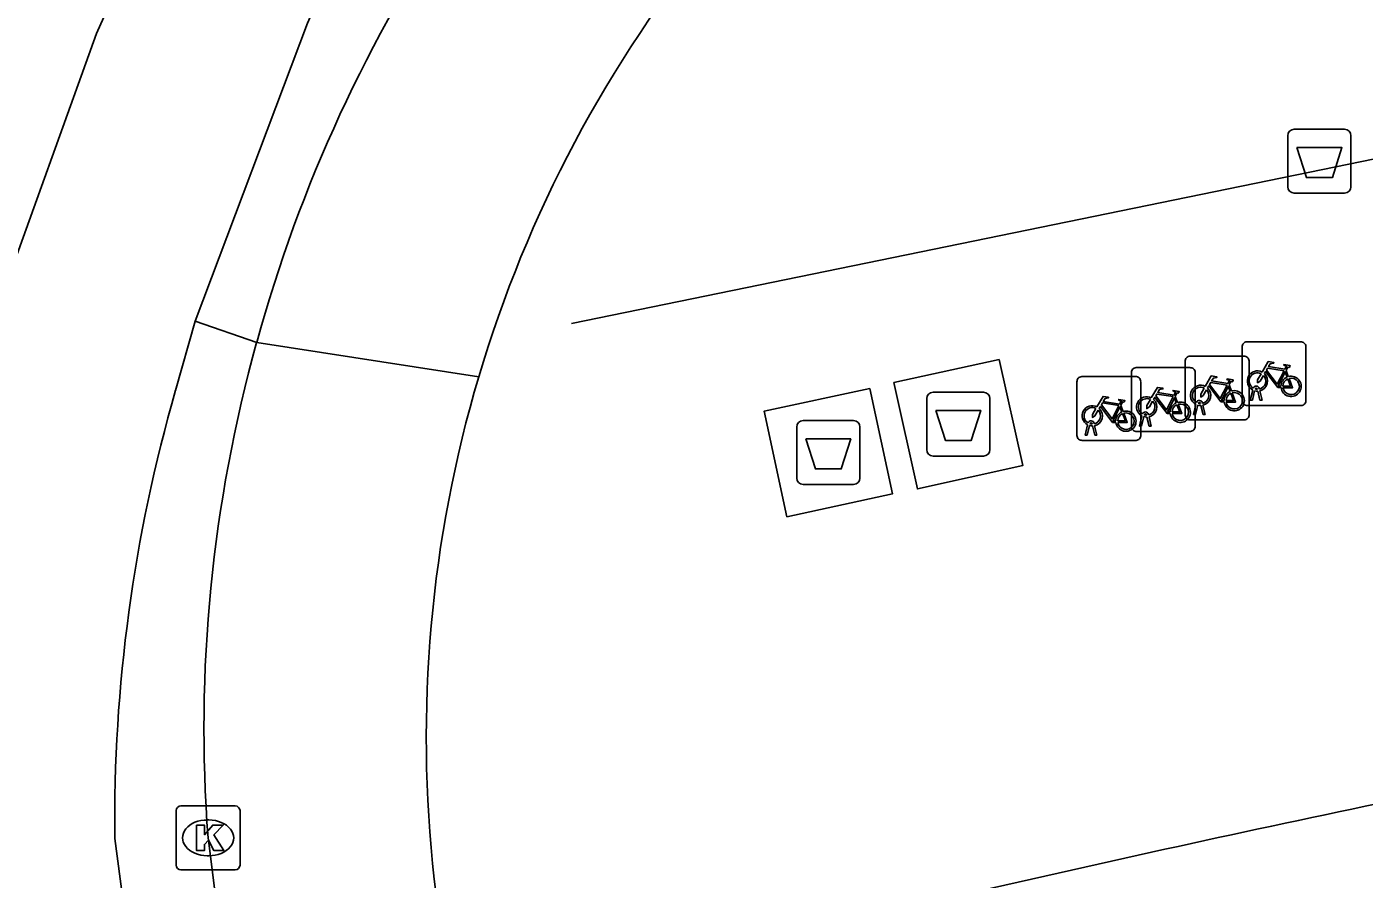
# Model space of a CAD drawing. Extents: x 161084 to 161928, y 385355 to 386522.
# Drawn here: x 161118.02 to 161138.98, y 386431.66 to 386445.02 of the extents above; entities that cross this region are included whole.
import ezdxf

# ---------------------------------------------------------------- set-up
doc = ezdxf.new("R2010")
doc.units = 0
for name, color, linetype in [('IMGEO_Afval_apart_plaats', 7, 'Continuous'), ('IMGEO_Afvalbak', 7, 'Continuous'), ('IMGEO_Fietsenrek', 7, 'Continuous'), ('IMGEO_Fietspad_gesloten', 7, 'Continuous'), ('IMGEO_Kolk', 7, 'Continuous'), ('IMGEO_Lijnafwatering', 7, 'Continuous'), ('IMGEO_Pand', 7, 'Continuous'), ('IMGEO_Rijbaan_lokaal_open', 7, 'Continuous'), ('IMGEO_Voetpad_gesloten', 7, 'Continuous'), ('IMGEO_Voetpad_open', 7, 'Continuous')]:
    doc.layers.add(name, color=color, linetype=linetype)

msp = doc.modelspace()

# ---------------------------------------------------------------- linework, layer by layer
at = {"layer": 'IMGEO_Afval_apart_plaats'}
for p, q in [((161132.223, 386439.288), (161133.013, 386439.288)), ((161133.013, 386439.288), (161132.223, 386439.288)), ((161132.123, 386438.388), (161132.123, 386439.188)), ((161132.123, 386439.188), (161132.123, 386438.388)), ((161133.113, 386439.188), (161133.113, 386438.388)), ((161133.113, 386438.388), (161133.113, 386439.188)), ((161130.087, 386437.942), (161130.087, 386438.742)), ((161130.087, 386438.742), (161130.087, 386437.942)), ((161130.187, 386438.842), (161130.977, 386438.842)), ((161130.977, 386438.842), (161130.187, 386438.842)), ((161131.077, 386438.742), (161131.077, 386437.942)), ((161131.077, 386437.942), (161131.077, 386438.742)), ((161133.013, 386438.288), (161132.223, 386438.288)), ((161132.223, 386438.288), (161133.013, 386438.288)), ((161130.977, 386437.842), (161130.187, 386437.842)), ((161130.187, 386437.842), (161130.977, 386437.842))]:
    msp.add_line(p, q, dxfattribs=at)
for points in [[(161132.266, 386439.002), (161132.97, 386439.002), (161132.821, 386438.532), (161132.415, 386438.532), (161132.266, 386439.002)], [(161130.23, 386438.556), (161130.934, 386438.556), (161130.785, 386438.086), (161130.379, 386438.086), (161130.23, 386438.556)]]:
    msp.add_lwpolyline(points, dxfattribs=at)
for centre, start, end in [((161132.223, 386439.188), 90, 180), ((161132.223, 386439.188), 90, 180), ((161133.013, 386439.188), 0, 90), ((161133.013, 386439.188), 360, 90), ((161130.187, 386438.742), 90, 180), ((161130.187, 386438.742), 90, 180), ((161130.977, 386438.742), 0, 90), ((161130.977, 386438.742), 360, 90), ((161132.223, 386438.388), 180, 270), ((161132.223, 386438.388), 180, 270), ((161133.013, 386438.388), 270, 0), ((161133.013, 386438.388), 270, 0), ((161130.187, 386437.942), 180, 270), ((161130.187, 386437.942), 180, 270), ((161130.977, 386437.942), 270, 0), ((161130.977, 386437.942), 270, 0)]:
    msp.add_arc(centre, 0.1, start, end, dxfattribs=at)
at = {"layer": 'IMGEO_Afvalbak'}
for p, q in [((161137.78, 386442.508), (161137.78, 386443.308)), ((161137.78, 386443.308), (161137.78, 386442.508)), ((161137.88, 386443.408), (161138.67, 386443.408)), ((161138.67, 386443.408), (161137.88, 386443.408)), ((161138.77, 386443.308), (161138.77, 386442.508)), ((161138.77, 386442.508), (161138.77, 386443.308)), ((161138.67, 386442.408), (161137.88, 386442.408)), ((161137.88, 386442.408), (161138.67, 386442.408))]:
    msp.add_line(p, q, dxfattribs=at)
msp.add_lwpolyline([(161137.923, 386443.122), (161138.627, 386443.122), (161138.478, 386442.652), (161138.072, 386442.652), (161137.923, 386443.122)], dxfattribs=at)
for centre, start, end in [((161137.88, 386443.308), 90, 180), ((161137.88, 386443.308), 90, 180), ((161138.67, 386443.308), 0, 90), ((161138.67, 386443.308), 360, 90), ((161137.88, 386442.508), 180, 270), ((161137.88, 386442.508), 180, 270), ((161138.67, 386442.508), 270, 0), ((161138.67, 386442.508), 270, 0)]:
    msp.add_arc(centre, 0.1, start, end, dxfattribs=at)
at = {"layer": 'IMGEO_Fietsenrek'}
for p, q in [((161137.065, 386439.153), (161137.065, 386439.994)), ((161137.065, 386439.994), (161137.065, 386439.153)), ((161137.14, 386440.078), (161137.981, 386440.078)), ((161137.981, 386440.078), (161137.14, 386440.078)), ((161138.065, 386440.003), (161138.065, 386439.162)), ((161138.065, 386439.162), (161138.065, 386440.003)), ((161136.174, 386438.928), (161136.174, 386439.769)), ((161136.174, 386439.769), (161136.174, 386438.928)), ((161136.249, 386439.853), (161137.09, 386439.853)), ((161137.09, 386439.853), (161136.249, 386439.853)), ((161137.174, 386439.778), (161137.174, 386438.937)), ((161137.174, 386438.937), (161137.174, 386439.778)), ((161134.552, 386439.533), (161135.393, 386439.533)), ((161135.393, 386439.533), (161134.552, 386439.533)), ((161135.329, 386438.748), (161135.329, 386439.589)), ((161135.329, 386439.589), (161135.329, 386438.748)), ((161135.404, 386439.673), (161136.245, 386439.673)), ((161136.245, 386439.673), (161135.404, 386439.673)), ((161136.329, 386439.598), (161136.329, 386438.757)), ((161136.329, 386438.757), (161136.329, 386439.598)), ((161137.752, 386439.627), (161137.788, 386439.532)), ((161134.477, 386438.608), (161134.477, 386439.449)), ((161134.477, 386439.449), (161134.477, 386438.608)), ((161135.477, 386439.458), (161135.477, 386438.617)), ((161135.477, 386438.617), (161135.477, 386439.458)), ((161136.861, 386439.402), (161136.897, 386439.307)), ((161137.192, 386439.162), (161137.231, 386439.322)), ((161137.261, 386439.31), (161137.226, 386439.162)), ((161137.303, 386439.334), (161137.302, 386439.338)), ((161137.344, 386439.162), (161137.31, 386439.304)), ((161137.334, 386439.345), (161137.335, 386439.338)), ((161137.342, 386439.308), (161137.377, 386439.162)), ((161135.164, 386439.082), (161135.2, 386438.987)), ((161136.016, 386439.222), (161136.052, 386439.127)), ((161136.301, 386438.937), (161136.34, 386439.097)), ((161136.37, 386439.085), (161136.335, 386438.937)), ((161136.412, 386439.109), (161136.411, 386439.113)), ((161136.453, 386438.937), (161136.419, 386439.079)), ((161136.443, 386439.12), (161136.444, 386439.113)), ((161136.451, 386439.083), (161136.486, 386438.937)), ((161137.99, 386439.078), (161137.149, 386439.078)), ((161137.149, 386439.078), (161137.99, 386439.078)), ((161137.226, 386439.162), (161137.192, 386439.162)), ((161137.377, 386439.162), (161137.344, 386439.162)), ((161135.456, 386438.757), (161135.495, 386438.917)), ((161135.525, 386438.905), (161135.49, 386438.757)), ((161135.567, 386438.929), (161135.566, 386438.933)), ((161135.608, 386438.757), (161135.574, 386438.899)), ((161135.598, 386438.94), (161135.599, 386438.933)), ((161135.606, 386438.903), (161135.641, 386438.757)), ((161137.099, 386438.853), (161136.258, 386438.853)), ((161136.258, 386438.853), (161137.099, 386438.853)), ((161136.335, 386438.937), (161136.301, 386438.937)), ((161136.486, 386438.937), (161136.453, 386438.937)), ((161134.604, 386438.617), (161134.643, 386438.777)), ((161134.673, 386438.765), (161134.638, 386438.617)), ((161134.715, 386438.789), (161134.714, 386438.793)), ((161134.756, 386438.617), (161134.722, 386438.759)), ((161134.746, 386438.8), (161134.747, 386438.793)), ((161134.754, 386438.763), (161134.789, 386438.617)), ((161136.254, 386438.673), (161135.413, 386438.673)), ((161135.413, 386438.673), (161136.254, 386438.673)), ((161135.49, 386438.757), (161135.456, 386438.757)), ((161135.641, 386438.757), (161135.608, 386438.757)), ((161135.402, 386438.533), (161134.561, 386438.533)), ((161134.561, 386438.533), (161135.402, 386438.533)), ((161134.638, 386438.617), (161134.604, 386438.617)), ((161134.789, 386438.617), (161134.756, 386438.617))]:
    msp.add_line(p, q, dxfattribs=at)
for points in [[(161137.378, 386439.604), (161137.473, 386439.768), (161137.559, 386439.754), (161137.561, 386439.745), (161137.505, 386439.734), (161137.478, 386439.689), (161137.734, 386439.648)], [(161137.734, 386439.648), (161137.759, 386439.697), (161137.753, 386439.701), (161137.73, 386439.705), (161137.718, 386439.712), (161137.717, 386439.715), (161137.719, 386439.72), (161137.814, 386439.705), (161137.816, 386439.695), (161137.806, 386439.682), (161137.794, 386439.676), (161137.78, 386439.682), (161137.752, 386439.627)], [(161136.487, 386439.379), (161136.582, 386439.543), (161136.668, 386439.529), (161136.67, 386439.52), (161136.614, 386439.509), (161136.587, 386439.464), (161136.843, 386439.423)], [(161136.843, 386439.423), (161136.868, 386439.472), (161136.862, 386439.476), (161136.839, 386439.48), (161136.827, 386439.487), (161136.826, 386439.49), (161136.828, 386439.495), (161136.923, 386439.48), (161136.925, 386439.47), (161136.915, 386439.457), (161136.903, 386439.451), (161136.889, 386439.457), (161136.861, 386439.402)], [(161137.399, 386439.552), (161137.347, 386439.462), (161137.307, 386439.437), (161137.308, 386439.484), (161137.363, 386439.578)], [(161137.674, 386439.36), (161137.624, 386439.36), (161137.433, 386439.611), (161137.414, 386439.579)], [(161137.721, 386439.623), (161137.464, 386439.664), (161137.447, 386439.635), (161137.614, 386439.415), (161137.721, 386439.623)], [(161137.769, 386439.525), (161137.739, 386439.602), (161137.63, 386439.384), (161137.673, 386439.384)], [(161137.703, 386439.384), (161137.823, 386439.383), (161137.779, 386439.497)], [(161137.799, 386439.504), (161137.854, 386439.359), (161137.704, 386439.359)], [(161135.642, 386439.199), (161135.737, 386439.363), (161135.823, 386439.349), (161135.825, 386439.34), (161135.769, 386439.329), (161135.742, 386439.284), (161135.998, 386439.243)], [(161135.998, 386439.243), (161136.023, 386439.292), (161136.017, 386439.296), (161135.994, 386439.3), (161135.982, 386439.307), (161135.981, 386439.31), (161135.983, 386439.315), (161136.078, 386439.3), (161136.08, 386439.29), (161136.07, 386439.277), (161136.058, 386439.271), (161136.044, 386439.277), (161136.016, 386439.222)], [(161136.508, 386439.327), (161136.456, 386439.237), (161136.416, 386439.212), (161136.417, 386439.259), (161136.472, 386439.353)], [(161136.783, 386439.135), (161136.733, 386439.135), (161136.542, 386439.386), (161136.523, 386439.354)], [(161136.83, 386439.398), (161136.573, 386439.439), (161136.556, 386439.41), (161136.723, 386439.19), (161136.83, 386439.398)], [(161136.878, 386439.3), (161136.848, 386439.377), (161136.739, 386439.159), (161136.782, 386439.159)], [(161136.812, 386439.159), (161136.932, 386439.158), (161136.888, 386439.272)], [(161136.908, 386439.279), (161136.963, 386439.134), (161136.813, 386439.134)], [(161134.79, 386439.059), (161134.885, 386439.223), (161134.971, 386439.209), (161134.973, 386439.2), (161134.917, 386439.189), (161134.89, 386439.144), (161135.146, 386439.103)], [(161135.086, 386438.815), (161135.036, 386438.815), (161134.845, 386439.066), (161134.826, 386439.034)], [(161135.133, 386439.078), (161134.876, 386439.119), (161134.859, 386439.09), (161135.026, 386438.87), (161135.133, 386439.078)], [(161135.181, 386438.98), (161135.151, 386439.057), (161135.042, 386438.839), (161135.085, 386438.839)], [(161135.146, 386439.103), (161135.171, 386439.152), (161135.165, 386439.156), (161135.142, 386439.16), (161135.13, 386439.167), (161135.129, 386439.17), (161135.131, 386439.175), (161135.226, 386439.16), (161135.228, 386439.15), (161135.218, 386439.137), (161135.206, 386439.131), (161135.192, 386439.137), (161135.164, 386439.082)], [(161135.663, 386439.147), (161135.611, 386439.057), (161135.571, 386439.032), (161135.572, 386439.079), (161135.627, 386439.173)], [(161135.938, 386438.955), (161135.888, 386438.955), (161135.697, 386439.206), (161135.678, 386439.174)], [(161135.985, 386439.218), (161135.728, 386439.259), (161135.711, 386439.23), (161135.878, 386439.01), (161135.985, 386439.218)], [(161136.033, 386439.12), (161136.003, 386439.197), (161135.894, 386438.979), (161135.937, 386438.979)], [(161135.967, 386438.979), (161136.087, 386438.978), (161136.043, 386439.092)], [(161136.063, 386439.099), (161136.118, 386438.954), (161135.968, 386438.954)], [(161134.811, 386439.007), (161134.759, 386438.917), (161134.719, 386438.892), (161134.72, 386438.939), (161134.775, 386439.033)], [(161135.115, 386438.839), (161135.235, 386438.838), (161135.191, 386438.952)], [(161135.211, 386438.959), (161135.266, 386438.814), (161135.116, 386438.814)]]:
    msp.add_lwpolyline(points, dxfattribs=at)
for centre, radius, start, end in [((161137.143, 386440), 0.0779, 92.4484, 184.2845), ((161137.143, 386440), 0.0779, 92.4484, 184.2845), ((161137.987, 386440), 0.0779, 2.4484, 94.2845), ((161137.987, 386440), 0.0779, 2.4484, 94.2845), ((161136.252, 386439.775), 0.0779, 92.4484, 184.2845), ((161136.252, 386439.775), 0.0779, 92.4484, 184.2845), ((161137.096, 386439.775), 0.0779, 2.4484, 94.2845), ((161137.096, 386439.775), 0.0779, 2.4484, 94.2845), ((161134.555, 386439.455), 0.0779, 92.4484, 184.2845), ((161134.555, 386439.455), 0.0779, 92.4484, 184.2845), ((161135.407, 386439.595), 0.0779, 92.4484, 184.2845), ((161135.407, 386439.595), 0.0779, 92.4484, 184.2845), ((161135.399, 386439.455), 0.0779, 2.4484, 94.2845), ((161135.399, 386439.455), 0.0779, 2.4484, 94.2845), ((161136.251, 386439.595), 0.0779, 2.4484, 94.2845), ((161136.251, 386439.595), 0.0779, 2.4484, 94.2845), ((161137.305, 386439.463), 0.159, 62.6766, 242.1369), ((161137.305, 386439.463), 0.129, 63.3192, 238.903), ((161137.305, 386439.463), 0.129, 283.6043, 43.4302), ((161137.305, 386439.463), 0.159, 283.5766, 46.6042), ((161137.832, 386439.379), 0.159, 113.3408, 178.3217), ((161137.832, 386439.379), 0.159, 187.0065, 105.7708), ((161137.832, 386439.379), 0.129, 113.923, 177.9556), ((161137.832, 386439.379), 0.129, 188.6715, 104.5883), ((161136.414, 386439.238), 0.159, 62.6766, 242.1369), ((161136.414, 386439.238), 0.129, 63.3192, 238.903), ((161136.414, 386439.238), 0.129, 283.6043, 43.4302), ((161136.414, 386439.238), 0.159, 283.5766, 46.6042), ((161136.941, 386439.154), 0.159, 113.3408, 178.3217), ((161136.941, 386439.154), 0.159, 187.0065, 105.7708), ((161136.941, 386439.154), 0.129, 113.923, 177.9556), ((161136.941, 386439.154), 0.129, 188.6715, 104.5883), ((161137.285, 386439.334), 0.0499, 12.8025, 158.6934), ((161137.305, 386439.463), 0.159, 253.9967, 271.7867), ((161137.285, 386439.334), 0.0174, 12.8025, 163.4502), ((161137.305, 386439.463), 0.129, 253.415, 269.0204), ((161134.717, 386438.918), 0.159, 62.6766, 242.1369), ((161135.569, 386439.058), 0.159, 62.6766, 242.1369), ((161135.569, 386439.058), 0.129, 63.3192, 238.903), ((161135.569, 386439.058), 0.129, 283.6043, 43.4302), ((161135.569, 386439.058), 0.159, 283.5766, 46.6042), ((161136.096, 386438.974), 0.159, 113.3408, 178.3217), ((161136.096, 386438.974), 0.159, 187.0065, 105.7708), ((161136.096, 386438.974), 0.129, 113.923, 177.9556), ((161136.096, 386438.974), 0.129, 188.6715, 104.5883), ((161136.394, 386439.109), 0.0499, 12.8025, 158.6934), ((161136.414, 386439.238), 0.159, 253.9967, 271.7867), ((161136.394, 386439.109), 0.0174, 12.8025, 163.4502), ((161136.414, 386439.238), 0.129, 253.415, 269.0204), ((161137.143, 386439.156), 0.0779, 182.4484, 274.2845), ((161137.143, 386439.156), 0.0779, 182.4484, 274.2845), ((161137.987, 386439.156), 0.0779, 272.4484, 4.2845), ((161137.987, 386439.156), 0.0779, 272.4484, 4.2845), ((161134.717, 386438.918), 0.129, 63.3192, 238.903), ((161134.717, 386438.918), 0.129, 283.6043, 43.4302), ((161134.717, 386438.918), 0.159, 283.5766, 46.6042), ((161135.244, 386438.834), 0.159, 113.3408, 178.3217), ((161135.244, 386438.834), 0.159, 187.0065, 105.7708), ((161135.244, 386438.834), 0.129, 113.923, 177.9556), ((161135.244, 386438.834), 0.129, 188.6715, 104.5883), ((161135.549, 386438.929), 0.0499, 12.8025, 158.6934), ((161135.569, 386439.058), 0.159, 253.9967, 271.7867), ((161135.549, 386438.929), 0.0174, 12.8025, 163.4502), ((161135.569, 386439.058), 0.129, 253.415, 269.0204), ((161136.252, 386438.931), 0.0779, 182.4484, 274.2845), ((161136.252, 386438.931), 0.0779, 182.4484, 274.2845), ((161137.096, 386438.931), 0.0779, 272.4484, 4.2845), ((161137.096, 386438.931), 0.0779, 272.4484, 4.2845), ((161134.697, 386438.789), 0.0499, 12.8025, 158.6934), ((161134.717, 386438.918), 0.159, 253.9967, 271.7867), ((161134.697, 386438.789), 0.0174, 12.8025, 163.4502), ((161134.717, 386438.918), 0.129, 253.415, 269.0204), ((161135.407, 386438.751), 0.0779, 182.4484, 274.2845), ((161135.407, 386438.751), 0.0779, 182.4484, 274.2845), ((161136.251, 386438.751), 0.0779, 272.4484, 4.2845), ((161136.251, 386438.751), 0.0779, 272.4484, 4.2845), ((161134.555, 386438.611), 0.0779, 182.4484, 274.2845), ((161134.555, 386438.611), 0.0779, 182.4484, 274.2845), ((161135.399, 386438.611), 0.0779, 272.4484, 4.2845), ((161135.399, 386438.611), 0.0779, 272.4484, 4.2845)]:
    msp.add_arc(centre, radius, start, end, dxfattribs=at)
at = {"layer": 'IMGEO_Fietspad_gesloten'}
for points in [[(161120.9, 386457.962), (161123.486, 386454.374), (161123.011, 386452.691), (161120.925, 386448.94), (161119.119, 386444.911), (161117.604, 386440.708)], [(161129.745, 386458.101), (161125.569, 386451.333), (161124.122, 386448.665), (161123.163, 386446.743), (161122.42, 386445.072), (161120.664, 386440.402)], [(161120.664, 386440.402), (161120.355, 386439.317)], [(161119.403, 386432.293), (161123.705, 386399.75), (161125.848, 386383.298), (161126.343, 386377.415), (161126.838, 386369.756), (161127.306, 386364.878), (161128.999, 386351.716), (161133.208, 386319.879)]]:
    msp.add_lwpolyline(points, dxfattribs=at)
msp.add_arc((161143.839, 386432.558), 24.437, 163.9424, 180.6205, dxfattribs=at)
at = {"layer": 'IMGEO_Kolk'}
for p, q in [((161120.439, 386432.804), (161121.291, 386432.804)), ((161120.364, 386431.878), (161120.364, 386432.73)), ((161120.852, 386432.584), (161120.877, 386432.584)), ((161121.365, 386432.73), (161121.365, 386431.878)), ((161120.875, 386432.024), (161120.85, 386432.024)), ((161121.291, 386431.804), (161120.439, 386431.804))]:
    msp.add_line(p, q, dxfattribs=at)
for points in [[(161120.439, 386432.804), (161121.291, 386432.804)], [(161120.364, 386431.878), (161120.364, 386432.73)], [(161121.365, 386432.73), (161121.365, 386431.878)], [(161120.685, 386432.504), (161120.808, 386432.504), (161120.808, 386432.353), (161120.938, 386432.504), (161121.102, 386432.504), (161120.956, 386432.353), (161121.109, 386432.104), (161120.957, 386432.104), (161120.872, 386432.268), (161120.808, 386432.201), (161120.808, 386432.104), (161120.685, 386432.104), (161120.685, 386432.504)], [(161121.291, 386431.804), (161120.439, 386431.804)]]:
    msp.add_lwpolyline(points, dxfattribs=at)
for centre, start, end in [((161120.441, 386432.728), 91.552, 178.448), ((161120.441, 386432.728), 91.552, 178.448), ((161121.289, 386432.728), 1.552, 88.448), ((161121.289, 386432.728), 1.552, 88.448), ((161120.441, 386431.88), 181.552, 268.448), ((161120.441, 386431.88), 181.552, 268.448), ((161121.289, 386431.88), 271.552, 358.448), ((161121.289, 386431.88), 271.552, 358.448)]:
    msp.add_arc(centre, 0.0765, start, end, dxfattribs=at)
for centre, major_axis, ratio, start_param, end_param in [((161120.851, 386432.304), (-0.387, 0.002), 0.722429, 4.712389, 7.853982), ((161120.876, 386432.304), (-0.39, 0.002), 0.717154, 1.570796, 4.712389)]:
    msp.add_ellipse(centre, major_axis=major_axis, ratio=ratio, start_param=start_param, end_param=end_param, dxfattribs=at)
at = {"layer": 'IMGEO_Lijnafwatering'}
msp.add_lwpolyline([(161149.23, 386445.012), (161137.894, 386442.687), (161126.557, 386440.363)], dxfattribs=at)
at = {"layer": 'IMGEO_Pand'}
msp.add_arc((161204.745, 386118.946), 320.666, 101.18193, 103.6298, dxfattribs=at)
at = {"layer": 'IMGEO_Rijbaan_lokaal_open'}
for points in [[(161125.105, 386439.529), (161121.626, 386440.067)], [(161131.448, 386349.726), (161130.82, 386354.615), (161123.295, 386412.993), (161120.865, 386432.304)], [(161124.408, 386431.655), (161124.618, 386430.025)]]:
    msp.add_lwpolyline(points, dxfattribs=at)
for centre, radius, start, end in [((161143.832, 386433.982), 23.024, 145.7323, 164.6752), ((161144.183, 386433.869), 19.9, 140.5667, 163.4759), ((161143.41, 386434.013), 22.61, 164.4683, 184.3342), ((161144.154, 386433.875), 19.871, 163.4684, 186.4144)]:
    msp.add_arc(centre, radius, start, end, dxfattribs=at)
at = {"layer": 'IMGEO_Voetpad_gesloten'}
for points in [[(161133.26, 386439.803), (161131.609, 386439.439), (161131.977, 386437.773), (161133.628, 386438.138), (161133.26, 386439.803)], [(161131.231, 386439.348), (161129.577, 386438.992), (161129.933, 386437.337), (161131.587, 386437.693), (161131.231, 386439.348)]]:
    msp.add_lwpolyline(points, dxfattribs=at)
at = {"layer": 'IMGEO_Voetpad_open'}
msp.add_lwpolyline([(161121.626, 386440.067), (161120.664, 386440.402)], dxfattribs=at)

doc.saveas('drawing.dxf')
